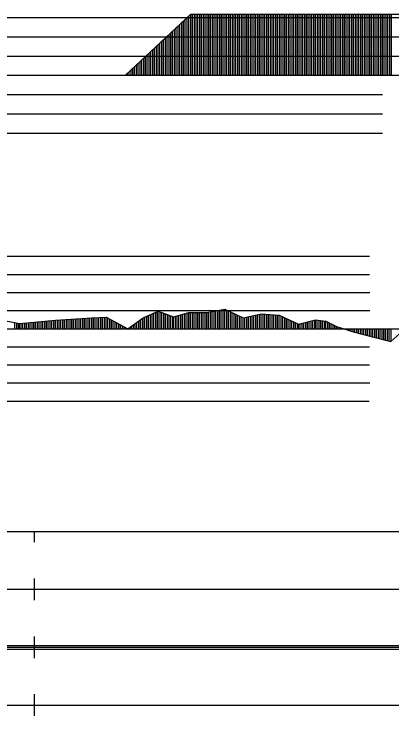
# Model space of a CAD drawing. Extents: x 2 to 10148, y 0 to 380.
# Drawn here: x 3197.1 to 3249.3, y 188.5 to 285.5 of the extents above; entities that cross this region are included whole.
import ezdxf

# ---------------------------------------------------------------- set-up
doc = ezdxf.new("R2010")
doc.units = 0
for name, color, linetype in [('POSUN_CARA', 7, 'Continuous'), ('POSUN_RASTR', 7, 'Continuous'), ('RYCHL_RASTR', 7, 'Continuous'), ('ZRYCHL_CARA', 7, 'Continuous'), ('ZRYCHL_RASTR', 7, 'Continuous')]:
    doc.layers.add(name, color=color, linetype=linetype)

msp = doc.modelspace()

# ---------------------------------------------------------------- linework, layer by layer
at = {"layer": 'POSUN_CARA'}
for p, q in [((3214.905, 243.52), (3217.003, 244.433)), ((3216.905, 242), (3216.905, 244.391)), ((3217.003, 244.433), (3219.109, 243.62)), ((3217.003, 242), (3217.003, 244.433)), ((3223.707, 244.243), (3226.217, 244.681)), ((3224.457, 242), (3224.457, 244.374)), ((3224.707, 242), (3224.707, 244.418)), ((3224.957, 242), (3224.957, 244.461)), ((3225.207, 242), (3225.207, 244.505)), ((3225.457, 242), (3225.457, 244.549)), ((3225.707, 242), (3225.707, 244.592)), ((3225.957, 242), (3225.957, 244.636)), ((3226.207, 242), (3226.207, 244.679)), ((3226.217, 244.681), (3228.727, 243.495)), ((3226.217, 242), (3226.217, 244.681)), ((3226.467, 242), (3226.467, 244.563)), ((3226.717, 242), (3226.717, 244.445)), ((3193.191, 243.608), (3197.803, 242.734)), ((3202.804, 243.164), (3207.798, 243.488)), ((3206.304, 242), (3206.304, 243.391)), ((3206.554, 242), (3206.554, 243.407)), ((3206.804, 242), (3206.804, 243.424)), ((3207.054, 242), (3207.054, 243.44)), ((3207.304, 242), (3207.304, 243.456)), ((3207.554, 242), (3207.554, 243.472)), ((3207.798, 243.488), (3209.783, 243.575)), ((3207.798, 242), (3207.798, 243.488)), ((3208.048, 242), (3208.048, 243.499)), ((3208.298, 242), (3208.298, 243.51)), ((3208.548, 242), (3208.548, 243.521)), ((3208.798, 242), (3208.798, 243.532)), ((3209.048, 242), (3209.048, 243.543)), ((3209.298, 242), (3209.298, 243.554)), ((3209.548, 242), (3209.548, 243.565)), ((3209.783, 243.575), (3212.806, 241.982)), ((3209.783, 242), (3209.783, 243.575)), ((3210.033, 242), (3210.033, 243.443)), ((3212.806, 241.982), (3214.905, 243.52)), ((3214.806, 242), (3214.806, 243.447)), ((3214.905, 242), (3214.905, 243.52)), ((3215.155, 242), (3215.155, 243.629)), ((3215.405, 242), (3215.405, 243.738)), ((3215.655, 242), (3215.655, 243.847)), ((3215.905, 242), (3215.905, 243.956)), ((3216.155, 242), (3216.155, 244.064)), ((3216.405, 242), (3216.405, 244.173)), ((3216.655, 242), (3216.655, 244.282)), ((3217.253, 242), (3217.253, 244.337)), ((3217.503, 242), (3217.503, 244.24)), ((3217.753, 242), (3217.753, 244.144)), ((3218.003, 242), (3218.003, 244.047)), ((3218.253, 242), (3218.253, 243.95)), ((3218.503, 242), (3218.503, 243.854)), ((3218.753, 242), (3218.753, 243.757)), ((3219.003, 242), (3219.003, 243.661)), ((3219.109, 243.62), (3221.215, 244.252)), ((3219.109, 242), (3219.109, 243.62)), ((3219.359, 242), (3219.359, 243.695)), ((3219.609, 242), (3219.609, 243.77)), ((3219.859, 242), (3219.859, 243.845)), ((3220.109, 242), (3220.109, 243.92)), ((3220.359, 242), (3220.359, 243.995)), ((3220.609, 242), (3220.609, 244.07)), ((3220.859, 242), (3220.859, 244.145)), ((3221.109, 242), (3221.109, 244.22)), ((3221.215, 244.252), (3223.707, 244.243)), ((3221.215, 242), (3221.215, 244.252)), ((3221.465, 242), (3221.465, 244.251)), ((3221.715, 242), (3221.715, 244.25)), ((3221.965, 242), (3221.965, 244.249)), ((3222.215, 242), (3222.215, 244.248)), ((3222.465, 242), (3222.465, 244.248)), ((3222.715, 242), (3222.715, 244.247)), ((3222.965, 242), (3222.965, 244.246)), ((3223.215, 242), (3223.215, 244.245)), ((3223.465, 242), (3223.465, 244.244)), ((3223.707, 242), (3223.707, 244.243)), ((3223.957, 242), (3223.957, 244.287)), ((3224.207, 242), (3224.207, 244.331)), ((3226.967, 242), (3226.967, 244.327)), ((3227.217, 242), (3227.217, 244.209)), ((3227.467, 242), (3227.467, 244.09)), ((3227.717, 242), (3227.717, 243.972)), ((3227.967, 242), (3227.967, 243.854)), ((3228.217, 242), (3228.217, 243.736)), ((3228.467, 242), (3228.467, 243.618)), ((3228.717, 242), (3228.717, 243.5)), ((3228.727, 243.495), (3231.229, 244.065)), ((3228.727, 242), (3228.727, 243.495)), ((3228.977, 242), (3228.977, 243.552)), ((3229.227, 242), (3229.227, 243.609)), ((3229.477, 242), (3229.477, 243.665)), ((3229.727, 242), (3229.727, 243.722)), ((3229.977, 242), (3229.977, 243.779)), ((3230.227, 242), (3230.227, 243.836)), ((3230.477, 242), (3230.477, 243.893)), ((3230.727, 242), (3230.727, 243.95)), ((3230.977, 242), (3230.977, 244.007)), ((3231.227, 242), (3231.227, 244.064)), ((3231.229, 244.065), (3233.718, 243.857)), ((3231.229, 242), (3231.229, 244.065)), ((3231.479, 242), (3231.479, 244.044)), ((3231.729, 242), (3231.729, 244.023)), ((3231.979, 242), (3231.979, 244.002)), ((3232.229, 242), (3232.229, 243.981)), ((3232.479, 242), (3232.479, 243.96)), ((3232.729, 242), (3232.729, 243.939)), ((3232.979, 242), (3232.979, 243.918)), ((3233.229, 242), (3233.229, 243.897)), ((3233.479, 242), (3233.479, 243.877)), ((3233.718, 243.857), (3236.37, 242.636)), ((3233.718, 242), (3233.718, 243.857)), ((3233.968, 242), (3233.968, 243.742)), ((3234.218, 242), (3234.218, 243.626)), ((3234.468, 242), (3234.468, 243.511)), ((3234.718, 242), (3234.718, 243.396)), ((3197.191, 242), (3197.191, 242.85)), ((3197.441, 242), (3197.441, 242.803)), ((3197.691, 242), (3197.691, 242.755)), ((3197.803, 242.734), (3202.804, 243.164)), ((3197.803, 242), (3197.803, 242.734)), ((3198.053, 242), (3198.053, 242.756)), ((3198.303, 242), (3198.303, 242.777)), ((3198.553, 242), (3198.553, 242.799)), ((3198.803, 242), (3198.803, 242.82)), ((3199.053, 242), (3199.053, 242.842)), ((3199.303, 242), (3199.303, 242.863)), ((3199.553, 242), (3199.553, 242.884)), ((3199.803, 242), (3199.803, 242.906)), ((3200.053, 242), (3200.053, 242.927)), ((3200.303, 242), (3200.303, 242.949)), ((3200.553, 242), (3200.553, 242.97)), ((3200.803, 242), (3200.803, 242.992)), ((3201.053, 242), (3201.053, 243.013)), ((3201.303, 242), (3201.303, 243.035)), ((3201.553, 242), (3201.553, 243.056)), ((3201.803, 242), (3201.803, 243.078)), ((3202.053, 242), (3202.053, 243.099)), ((3202.303, 242), (3202.303, 243.121)), ((3202.553, 242), (3202.553, 243.142)), ((3202.803, 242), (3202.803, 243.164)), ((3202.804, 242), (3202.804, 243.164)), ((3203.054, 242), (3203.054, 243.18)), ((3203.304, 242), (3203.304, 243.196)), ((3203.554, 242), (3203.554, 243.213)), ((3203.804, 242), (3203.804, 243.229)), ((3204.054, 242), (3204.054, 243.245)), ((3204.304, 242), (3204.304, 243.261)), ((3204.554, 242), (3204.554, 243.278)), ((3204.804, 242), (3204.804, 243.294)), ((3205.054, 242), (3205.054, 243.31)), ((3205.304, 242), (3205.304, 243.326)), ((3205.554, 242), (3205.554, 243.343)), ((3205.804, 242), (3205.804, 243.359)), ((3206.054, 242), (3206.054, 243.375)), ((3210.283, 242), (3210.283, 243.312)), ((3210.533, 242), (3210.533, 243.18)), ((3210.783, 242), (3210.783, 243.048)), ((3211.033, 242), (3211.033, 242.916)), ((3211.283, 242), (3211.283, 242.784)), ((3211.533, 242), (3211.533, 242.653)), ((3211.783, 242), (3211.783, 242.521)), ((3213.556, 242), (3213.556, 242.531)), ((3213.806, 242), (3213.806, 242.715)), ((3214.056, 242), (3214.056, 242.898)), ((3214.306, 242), (3214.306, 243.081)), ((3214.556, 242), (3214.556, 243.264)), ((3234.968, 242), (3234.968, 243.281)), ((3235.218, 242), (3235.218, 243.166)), ((3235.468, 242), (3235.468, 243.051)), ((3235.718, 242), (3235.718, 242.936)), ((3235.968, 242), (3235.968, 242.821)), ((3236.218, 242), (3236.218, 242.706)), ((3236.37, 242.636), (3238.716, 243.229)), ((3236.37, 242), (3236.37, 242.636)), ((3236.62, 242), (3236.62, 242.699)), ((3236.87, 242), (3236.87, 242.763)), ((3237.12, 242), (3237.12, 242.826)), ((3237.37, 242), (3237.37, 242.889)), ((3237.62, 242), (3237.62, 242.952)), ((3237.87, 242), (3237.87, 243.015)), ((3238.12, 242), (3238.12, 243.079)), ((3238.37, 242), (3238.37, 243.142)), ((3238.62, 242), (3238.62, 243.205)), ((3238.716, 243.229), (3240.162, 243.044)), ((3238.716, 242), (3238.716, 243.229)), ((3238.966, 242), (3238.966, 243.197)), ((3239.216, 242), (3239.216, 243.165)), ((3239.466, 242), (3239.466, 243.133)), ((3239.716, 242), (3239.716, 243.101)), ((3239.966, 242), (3239.966, 243.069)), ((3240.162, 243.044), (3241.621, 242.291)), ((3240.162, 242), (3240.162, 243.044)), ((3240.412, 242), (3240.412, 242.915)), ((3240.662, 242), (3240.662, 242.786)), ((3240.912, 242), (3240.912, 242.657)), ((3241.162, 242), (3241.162, 242.528)), ((3249.141, 240.224), (3251.637, 242.454)), ((3212.033, 242), (3212.033, 242.389)), ((3212.283, 242), (3212.283, 242.257)), ((3212.533, 242), (3212.533, 242.126)), ((3212.783, 242), (3212.783, 241.994)), ((3212.806, 242), (3212.806, 241.982)), ((3213.056, 242), (3213.056, 242.165)), ((3213.306, 242), (3213.306, 242.348)), ((3241.412, 242), (3241.412, 242.399)), ((3241.621, 242.291), (3244.132, 241.521)), ((3241.621, 242), (3241.621, 242.291)), ((3241.871, 242), (3241.871, 242.214)), ((3242.121, 242), (3242.121, 242.138)), ((3242.371, 242), (3242.371, 242.061)), ((3242.621, 242), (3242.621, 241.984)), ((3242.871, 242), (3242.871, 241.908)), ((3243.121, 242), (3243.121, 241.831)), ((3243.371, 242), (3243.371, 241.755)), ((3243.621, 242), (3243.621, 241.678)), ((3243.871, 242), (3243.871, 241.601)), ((3244.121, 242), (3244.121, 241.525)), ((3244.132, 242), (3244.132, 241.521)), ((3244.132, 241.521), (3246.622, 240.896)), ((3244.382, 242), (3244.382, 241.458)), ((3244.632, 242), (3244.632, 241.396)), ((3244.882, 242), (3244.882, 241.333)), ((3245.132, 242), (3245.132, 241.27)), ((3245.382, 242), (3245.382, 241.207)), ((3245.632, 242), (3245.632, 241.145)), ((3245.882, 242), (3245.882, 241.082)), ((3246.132, 242), (3246.132, 241.019)), ((3246.382, 242), (3246.382, 240.956)), ((3246.622, 242), (3246.622, 240.896)), ((3246.872, 242), (3246.872, 240.829)), ((3247.122, 242), (3247.122, 240.763)), ((3247.372, 242), (3247.372, 240.696)), ((3247.622, 242), (3247.622, 240.629)), ((3247.872, 242), (3247.872, 240.563)), ((3248.122, 242), (3248.122, 240.496)), ((3248.372, 242), (3248.372, 240.429)), ((3248.622, 242), (3248.622, 240.363)), ((3248.872, 242), (3248.872, 240.296)), ((3249.122, 242), (3249.122, 240.229)), ((3249.141, 242), (3249.141, 240.224)), ((3246.622, 240.896), (3249.141, 240.224))]:
    msp.add_line(p, q, dxfattribs=at)
at = {"layer": 'POSUN_RASTR'}
for p, q in [((3052, 252), (3246.193, 252)), ((3052, 249.5), (3246.193, 249.5)), ((3052, 247), (3246.218, 247)), ((3052, 244.5), (3246.218, 244.5)), ((3155.54, 242), (4045.764, 242)), ((3052, 239.5), (3246.188, 239.5)), ((3052, 237), (3246.206, 237)), ((3052, 234.5), (3246.231, 234.5)), ((3052, 232), (3246.146, 232))]:
    msp.add_line(p, q, dxfattribs=at)
at = {"layer": 'RYCHL_RASTR'}
for p, q in [((3155.54, 214), (4046.979, 214)), ((3199.908, 212.5), (3199.908, 214)), ((3199.908, 204.5), (3199.908, 207.5)), ((3155.54, 206), (4046.951, 206)), ((3199.908, 196.5), (3199.908, 199.5)), ((3155.54, 198.25), (4046.943, 198.25)), ((3155.54, 198), (4046.933, 198)), ((3155.54, 197.75), (4046.924, 197.75)), ((3199.908, 188.5), (3199.908, 191.5)), ((3155.54, 190), (4046.935, 190))]:
    msp.add_line(p, q, dxfattribs=at)
at = {"layer": 'ZRYCHL_CARA'}
for p, q in [((3212.486, 277), (3221.486, 285.466)), ((3221.236, 277), (3221.236, 285.231)), ((3221.486, 277), (3221.486, 285.466)), ((3221.486, 285.466), (3259.759, 285.466)), ((3221.736, 277), (3221.736, 285.466)), ((3221.986, 277), (3221.986, 285.466)), ((3222.236, 277), (3222.236, 285.466)), ((3222.486, 277), (3222.486, 285.466)), ((3222.736, 277), (3222.736, 285.466)), ((3222.986, 277), (3222.986, 285.466)), ((3223.236, 277), (3223.236, 285.466)), ((3223.486, 277), (3223.486, 285.466)), ((3223.736, 277), (3223.736, 285.466)), ((3223.986, 277), (3223.986, 285.466)), ((3224.236, 277), (3224.236, 285.466)), ((3224.486, 277), (3224.486, 285.466)), ((3224.736, 277), (3224.736, 285.466)), ((3224.986, 277), (3224.986, 285.466)), ((3225.236, 277), (3225.236, 285.466)), ((3225.486, 277), (3225.486, 285.466)), ((3225.736, 277), (3225.736, 285.466)), ((3225.986, 277), (3225.986, 285.466)), ((3226.236, 277), (3226.236, 285.466)), ((3226.486, 277), (3226.486, 285.466)), ((3226.736, 277), (3226.736, 285.466)), ((3226.986, 277), (3226.986, 285.466)), ((3227.236, 277), (3227.236, 285.466)), ((3227.486, 277), (3227.486, 285.466)), ((3227.736, 277), (3227.736, 285.466)), ((3227.986, 277), (3227.986, 285.466)), ((3228.236, 277), (3228.236, 285.466)), ((3228.486, 277), (3228.486, 285.466)), ((3228.736, 277), (3228.736, 285.466)), ((3228.986, 277), (3228.986, 285.466)), ((3229.236, 277), (3229.236, 285.466)), ((3229.486, 277), (3229.486, 285.466)), ((3229.736, 277), (3229.736, 285.466)), ((3229.986, 277), (3229.986, 285.466)), ((3230.236, 277), (3230.236, 285.466)), ((3230.486, 277), (3230.486, 285.466)), ((3230.736, 277), (3230.736, 285.466)), ((3230.986, 277), (3230.986, 285.466)), ((3231.236, 277), (3231.236, 285.466)), ((3231.486, 277), (3231.486, 285.466)), ((3231.736, 277), (3231.736, 285.466)), ((3231.986, 277), (3231.986, 285.466)), ((3232.236, 277), (3232.236, 285.466)), ((3232.486, 277), (3232.486, 285.466)), ((3232.736, 277), (3232.736, 285.466)), ((3232.986, 277), (3232.986, 285.466)), ((3233.236, 277), (3233.236, 285.466)), ((3233.486, 277), (3233.486, 285.466)), ((3233.736, 277), (3233.736, 285.466)), ((3233.986, 277), (3233.986, 285.466)), ((3234.236, 277), (3234.236, 285.466)), ((3234.486, 277), (3234.486, 285.466)), ((3234.736, 277), (3234.736, 285.466)), ((3234.986, 277), (3234.986, 285.466)), ((3235.236, 277), (3235.236, 285.466)), ((3235.486, 277), (3235.486, 285.466)), ((3235.736, 277), (3235.736, 285.466)), ((3235.986, 277), (3235.986, 285.466)), ((3236.236, 277), (3236.236, 285.466)), ((3236.486, 277), (3236.486, 285.466)), ((3236.736, 277), (3236.736, 285.466)), ((3236.986, 277), (3236.986, 285.466)), ((3237.236, 277), (3237.236, 285.466)), ((3237.486, 277), (3237.486, 285.466)), ((3237.736, 277), (3237.736, 285.466)), ((3237.986, 277), (3237.986, 285.466)), ((3238.236, 277), (3238.236, 285.466)), ((3238.486, 277), (3238.486, 285.466)), ((3238.736, 277), (3238.736, 285.466)), ((3238.986, 277), (3238.986, 285.466)), ((3239.236, 277), (3239.236, 285.466)), ((3239.486, 277), (3239.486, 285.466)), ((3239.736, 277), (3239.736, 285.466)), ((3239.986, 277), (3239.986, 285.466)), ((3240.236, 277), (3240.236, 285.466)), ((3240.486, 277), (3240.486, 285.466)), ((3240.736, 277), (3240.736, 285.466)), ((3240.986, 277), (3240.986, 285.466)), ((3241.236, 277), (3241.236, 285.466)), ((3241.486, 277), (3241.486, 285.466)), ((3241.736, 277), (3241.736, 285.466)), ((3241.986, 277), (3241.986, 285.466)), ((3242.236, 277), (3242.236, 285.466)), ((3242.486, 277), (3242.486, 285.466)), ((3242.736, 277), (3242.736, 285.466)), ((3242.986, 277), (3242.986, 285.466)), ((3243.236, 277), (3243.236, 285.466)), ((3243.486, 277), (3243.486, 285.466)), ((3243.736, 277), (3243.736, 285.466)), ((3243.986, 277), (3243.986, 285.466)), ((3244.236, 277), (3244.236, 285.466)), ((3244.486, 277), (3244.486, 285.466)), ((3244.736, 277), (3244.736, 285.466)), ((3244.986, 277), (3244.986, 285.466)), ((3245.236, 277), (3245.236, 285.466)), ((3245.486, 277), (3245.486, 285.466)), ((3245.736, 277), (3245.736, 285.466)), ((3245.986, 277), (3245.986, 285.466)), ((3246.236, 277), (3246.236, 285.466)), ((3246.486, 277), (3246.486, 285.466)), ((3246.736, 277), (3246.736, 285.466)), ((3246.986, 277), (3246.986, 285.466)), ((3247.236, 277), (3247.236, 285.466)), ((3247.486, 277), (3247.486, 285.466)), ((3247.736, 277), (3247.736, 285.466)), ((3247.986, 277), (3247.986, 285.466)), ((3248.236, 277), (3248.236, 285.466)), ((3248.486, 277), (3248.486, 285.466)), ((3248.736, 277), (3248.736, 285.466)), ((3248.986, 277), (3248.986, 285.466)), ((3249.236, 277), (3249.236, 285.466)), ((3220.236, 277), (3220.236, 284.29)), ((3220.486, 277), (3220.486, 284.525)), ((3220.736, 277), (3220.736, 284.761)), ((3220.986, 277), (3220.986, 284.996)), ((3219.236, 277), (3219.236, 283.35)), ((3219.486, 277), (3219.486, 283.585)), ((3219.736, 277), (3219.736, 283.82)), ((3219.986, 277), (3219.986, 284.055)), ((3217.986, 277), (3217.986, 282.174)), ((3218.236, 277), (3218.236, 282.409)), ((3218.486, 277), (3218.486, 282.644)), ((3218.736, 277), (3218.736, 282.879)), ((3218.986, 277), (3218.986, 283.114)), ((3216.986, 277), (3216.986, 281.233)), ((3217.236, 277), (3217.236, 281.468)), ((3217.486, 277), (3217.486, 281.703)), ((3217.736, 277), (3217.736, 281.939)), ((3215.986, 277), (3215.986, 280.292)), ((3216.236, 277), (3216.236, 280.528)), ((3216.486, 277), (3216.486, 280.763)), ((3216.736, 277), (3216.736, 280.998)), ((3214.986, 277), (3214.986, 279.352)), ((3215.236, 277), (3215.236, 279.587)), ((3215.486, 277), (3215.486, 279.822)), ((3215.736, 277), (3215.736, 280.057)), ((3213.986, 277), (3213.986, 278.411)), ((3214.236, 277), (3214.236, 278.646)), ((3214.486, 277), (3214.486, 278.881)), ((3214.736, 277), (3214.736, 279.117)), ((3212.986, 277), (3212.986, 277.47)), ((3213.236, 277), (3213.236, 277.706)), ((3213.486, 277), (3213.486, 277.941)), ((3213.736, 277), (3213.736, 278.176)), ((3155.54, 277), (4045.764, 277)), ((3212.736, 277), (3212.736, 277.235))]:
    msp.add_line(p, q, dxfattribs=at)
at = {"layer": 'ZRYCHL_RASTR'}
for p, q in [((3043.293, 285), (3262, 285)), ((3043.313, 282.333), (3262, 282.333)), ((3043.292, 279.667), (3262, 279.667)), ((3050.371, 274.333), (3248, 274.333)), ((3050.371, 271.667), (3248, 271.667)), ((3050.457, 268.958), (3248, 269))]:
    msp.add_line(p, q, dxfattribs=at)

doc.saveas('drawing.dxf')
